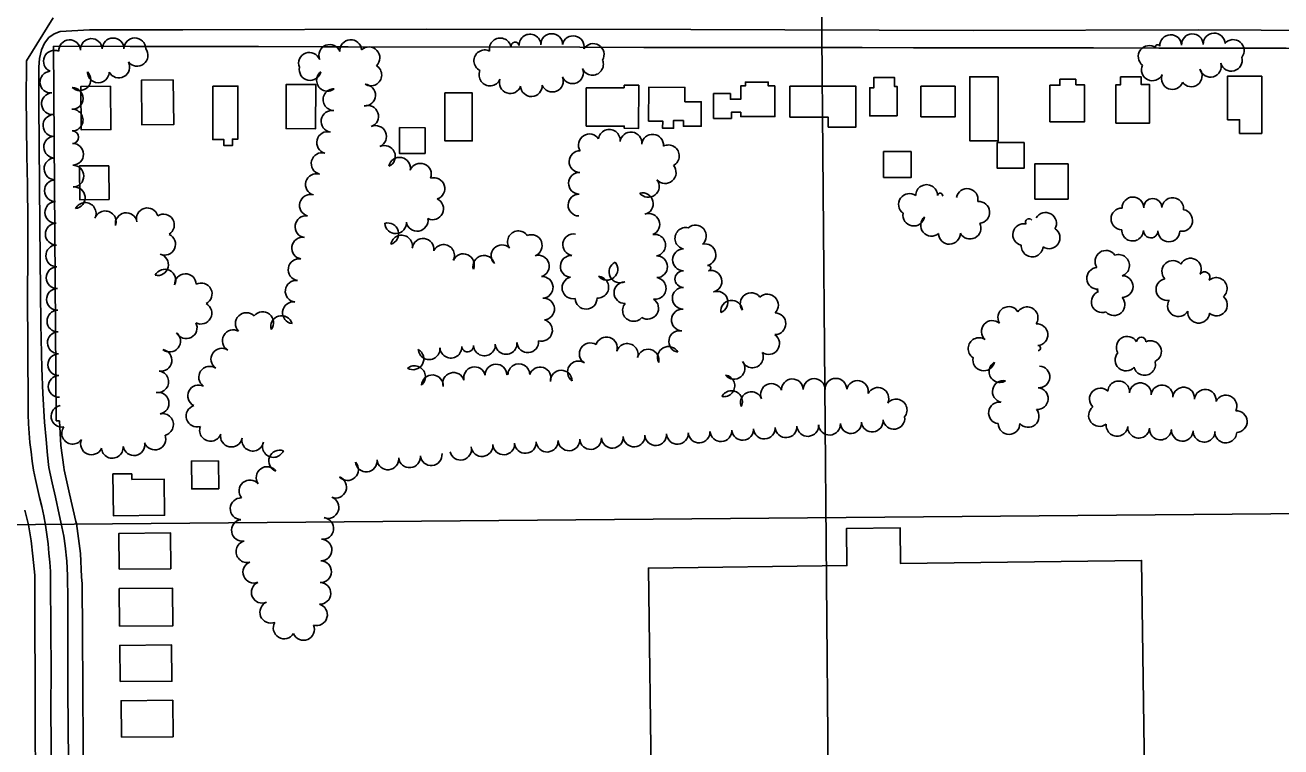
# Model space of a CAD drawing. Extents: x -2233 to 187241, y 4582 to 150524.
# Drawn here: x 116272 to 117426, y 57894 to 58558 of the extents above; entities that cross this region are included whole.
import ezdxf

# ---------------------------------------------------------------- set-up
doc = ezdxf.new("R2010")
doc.units = 0
for name, color, linetype in [('BLDG', 7, 'Continuous'), ('GE_X_CL_2000', 7, 'Continuous'), ('GRID', 7, 'Continuous'), ('ROAD', 7, 'Continuous'), ('RW_X_Fee_RW', 7, 'Continuous'), ('TREES', 7, 'Continuous')]:
    doc.layers.add(name, color=color, linetype=linetype)

msp = doc.modelspace()

# ---------------------------------------------------------------- linework, layer by layer
at = {"layer": 'BLDG'}
for points in [[(117073.7, 58474.3), (117073.7, 58501.4), (117071.2, 58501.4), (117071.2, 58509.8), (117052.3, 58509.8), (117052.3, 58500.2), (117048.5, 58500.2), (117048.5, 58474.3)], [(117166.7, 58510.4), (117166.7, 58451.4), (117140.4, 58451.5), (117140.4, 58510.4)], [(117274.8, 58467.8), (117274.8, 58503), (117279.1, 58503), (117279.1, 58510.2), (117298, 58510.2), (117298, 58503.2), (117305.7, 58503.2), (117305.7, 58467.7)], [(117408.9, 58510.9), (117408.9, 58458.3), (117388.5, 58458.3), (117388.5, 58470.8), (117377.5, 58470.8), (117377.5, 58511)], [(116350.8, 58501.8), (116351.1, 58461.7), (116323.8, 58461.5), (116323.5, 58501.5)], [(116408.4, 58507.5), (116408.8, 58466.3), (116379.5, 58466.1), (116379.1, 58507.2)], [(116444.7, 58501.8), (116444.7, 58452.6), (116454.9, 58452.6), (116454.9, 58447.1), (116462.7, 58447.1), (116462.7, 58453), (116467.7, 58453), (116467.7, 58501.8)], [(116539.3, 58503.3), (116539.2, 58462.6), (116512.1, 58462.7), (116512.2, 58503.3)], [(116822.8, 58500.1), (116822.8, 58502.5), (116836.2, 58502.5), (116836.1, 58462.9), (116822.8, 58463), (116822.8, 58465), (116788, 58465), (116788, 58500.1)], [(116845.3, 58469.5), (116858.2, 58469.5), (116858.1, 58463), (116868.2, 58463), (116868.2, 58470.2), (116877.3, 58470.1), (116877.3, 58464.8), (116893.6, 58464.8), (116893.6, 58487.3), (116878.6, 58487.3), (116878.6, 58500.6), (116845.4, 58500.7)], [(116961.3, 58501.9), (116955.3, 58501.9), (116955.3, 58505.4), (116934.2, 58505.4), (116934.2, 58501.9), (116929.9, 58501.9), (116929.9, 58489.7), (116920.5, 58489.7), (116920.5, 58494.9), (116905, 58494.9), (116905, 58472), (116921.3, 58472), (116921.3, 58477.7), (116930, 58477.7), (116930, 58473.7), (116961.3, 58473.7)], [(116975.2, 58501.7), (117035.8, 58501.6), (117035.8, 58464), (117010.3, 58464), (117010.3, 58473.1), (116975.2, 58473.2)], [(117095.5, 58473.4), (117127, 58473.4), (117127, 58501.6), (117095.6, 58501.6)], [(117237.9, 58503), (117237.9, 58508.1), (117223.3, 58508.1), (117223.3, 58502.6), (117214.1, 58502.6), (117214.1, 58468.9), (117245.9, 58468.8), (117245.9, 58503)], [(116658.1, 58495.5), (116658, 58451.4), (116683.1, 58451.4), (116683.2, 58495.5)], [(116639.8, 58439.7), (116639.8, 58463.5), (116616.4, 58463.6), (116616.4, 58439.7)], [(117086.7, 58441.6), (117086.7, 58417.7), (117061.3, 58417.7), (117061.3, 58441.6)], [(117190.6, 58449.8), (117190.6, 58426.3), (117165.6, 58426.3), (117165.6, 58449.8)], [(116349.1, 58428.5), (116349.4, 58397.6), (116322.4, 58397.3), (116322.1, 58428.3)], [(117230.8, 58430.3), (117230.8, 58397.8), (117200.4, 58397.8), (117200.4, 58430.3)], [(116449.9, 58157), (116450.1, 58131.5), (116425.3, 58131.3), (116425, 58156.8)], [(116370.2, 58145.2), (116370.3, 58140), (116400, 58140.2), (116400.3, 58107), (116353.3, 58106.6), (116352.9, 58145)], [(116847.9, 57846.1), (116955.9, 57847.6), (116956.5, 57800.1), (117301.9, 57804.7), (117298.4, 58065.5), (117076.9, 58062.6), (117076.4, 58095.5), (117027.1, 58094.8), (117027.6, 58060.8), (116845.1, 58058.4)], [(116358.7, 58057.4), (116406.1, 58057.8), (116405.8, 58090.8), (116358.4, 58090.4)], [(116359, 58004.9), (116407.8, 58005.3), (116407.5, 58040), (116358.7, 58039.6)], [(116359.5, 57954), (116407.1, 57954.4), (116406.8, 57987.8), (116359.2, 57987.4)], [(116360.7, 57902.9), (116408.1, 57903.3), (116407.8, 57936.9), (116360.4, 57936.5)]]:
    msp.add_lwpolyline(points, close=True, dxfattribs=at)
at = {"layer": 'GE_X_CL_2000'}
msp.add_lwpolyline([(116297.8, 58564.5), (116273.3, 58525.1), (116273.3, 58519.5), (116273, 58492.4), (116273.3, 58465.1), (116273.6, 58438), (116274.3, 58411), (116274.6, 58377.4), (116274.6, 58344.1), (116274.3, 58310.7), (116275, 58208.2), (116275, 58199.6), (116275.3, 58191), (116276, 58182.5), (116276.6, 58173.9), (116277.6, 58165.3), (116278.6, 58156.7), (116279.9, 58148.5), (116281.6, 58139.9), (116283.5, 58131.7), (116285.5, 58123.4), (116287.5, 58115.2), (116289.5, 58106.6), (116290.8, 58098), (116292.1, 58089.5), (116293.4, 58080.9), (116294.1, 58072.3), (116294.8, 58063.8), (116295.4, 58055.2), (116295.4, 58046.6), (116295.7, 58001.4), (116296.1, 57965.2), (116295.7, 57928.9), (116296.7, 57831.3)], dxfattribs=at)
at = {"layer": 'GRID'}
for p, q in [((116990.8, 60104.7), (117014.4, 57407)), ((120008.2, 58130.9), (115008.3, 58087.3))]:
    msp.add_line(p, q, dxfattribs=at)
at = {"layer": 'ROAD'}
for points in [[(116312.6, 57814.4), (116311.5, 57945.9), (116311.5, 58029), (116311.2, 58051.6), (116310.5, 58064.9), (116309.1, 58078.8), (116307.9, 58087.9), (116305.9, 58096.4), (116303.6, 58107.8), (116300.2, 58123.6), (116297.1, 58136.9), (116294, 58150.9), (116292.6, 58162.3), (116291.4, 58176.6), (116290.1, 58192.8), (116288.4, 58219), (116287.4, 58242.2), (116286.5, 58282.8), (116285.7, 58373.7), (116284.9, 58485.1), (116284.8, 58519.1), (116285.3, 58527.2), (116287.2, 58535.2), (116289.9, 58541.2), (116293.9, 58546.4), (116298.9, 58549.9), (116304.3, 58552.1), (116331.4, 58553.5), (116417.1, 58553.5)], [(116417.1, 58553.5), (116641.1, 58554), (116884, 58553.9), (117143.6, 58552.8), (117350.3, 58553.4), (117524.2, 58552.6)], [(116272, 58111.6), (116275.3, 58098.1), (116277.6, 58083.6), (116279.4, 58069.3), (116281, 58052), (116281.2, 58024.2), (116281.4, 57935.6), (116281.8, 57842.9), (116282.7, 57764.2), (116283, 57680.2), (116284.1, 57508.5), (116284.8, 57406.1), (116284.9, 57400.6)]]:
    msp.add_lwpolyline(points, dxfattribs=at)
at = {"layer": 'RW_X_Fee_RW'}
for p in [(116298.4, 58538.4), (116303.9, 58193.8)]:
    msp.add_line(p, (116300.8, 58193.9), dxfattribs=at)
for points in [[(116569, 58538), (116545.8, 58538), (116486.8, 58538.1), (116427.8, 58538.2), (116368.7, 58538.2), (116298.4, 58538.4)], [(116569, 58538), (116781.9, 58537.6), (116841, 58537.4), (116900, 58537.3), (116970.8, 58537.2), (117041.6, 58537.1), (117088.8, 58537), (117136.1, 58536.9)], [(117136.1, 58536.9), (117195.1, 58536.9), (117254.1, 58536.8), (117314.1, 58536.7), (117372.2, 58536.6), (117431.2, 58536.5), (117469.8, 58536.4)], [(116303.9, 58193.8), (116305, 58171.2), (116307.7, 58151.2), (116308.1, 58148.7), (116313.1, 58126.6)], [(116324.5, 58044), (116324.1, 58050.5), (116323.1, 58071.8), (116319.3, 58099.4), (116318.8, 58101.4), (116313.1, 58126.6)], [(116324.5, 58044), (116324.8, 57999), (116325.1, 57947.5), (116325.5, 57895.9), (116325.9, 57844.4), (116326.2, 57792.9), (116326.5, 57757.9)]]:
    msp.add_lwpolyline(points, dxfattribs=at)
at = {"layer": 'TREES'}
for centre, radius, start, end in [((116313.1, 58534.3), 10, 3.2019, 183.2019), ((116333.1, 58535.4), 10, 3.1945, 183.1945), ((116353, 58536), 9.97, 0.3099, 180.3099), ((116373, 58536.1), 10, 0.3099, 180.3099), ((116571.5, 58534.4), 10, 4.2697, 184.2697), ((116708.9, 58535.9), 10, 11.1245, 191.1245), ((116736.2, 58539.5), 10, 2.2212, 182.2212), ((116756.2, 58539.9), 10, 0.457, 180.457), ((116776, 58538), 10, 348.3986, 168.3986), ((117325.1, 58539), 10, 2.2223, 182.2223), ((117345.1, 58539.8), 10, 2.2223, 182.2223), ((117365.1, 58540.5), 10, 2.2223, 182.2223), ((117382.7, 58534.5), 10, 320.2741, 140.2741), ((116299.1, 58524.6), 10, 66.0671, 246.0671), ((116375.1, 58530.1), 10, 217.3347, 37.3347), ((116533.6, 58522.7), 10, 21.4159, 201.4159), ((116552.2, 58530), 10, 21.3621, 201.3621), ((116588.3, 58527.8), 10, 313.1342, 133.1342), ((116694.7, 58525), 10, 63.6356, 243.6356), ((116722.5, 58538.4), 3.77, 9.3883, 189.3883), ((116794.3, 58530.8), 10, 329.0705, 149.0705), ((117305.3, 58529), 10, 53.1861, 233.1861), ((117313.2, 58537.8), 2.07, 21.8539, 201.8539), ((116358.3, 58519.3), 10, 207.9121, 27.9121), ((116793.7, 58521.8), 10, 202.8842, 22.8842), ((117308.3, 58516.7), 10, 154.0851, 334.0851), ((117361.6, 58520), 10, 196.3677, 16.3677), ((117380.8, 58525.5), 10, 195.554, 15.554), ((116295.8, 58505.4), 10, 94.4595, 274.4595), ((116322.5, 58507.7), 10, 225.9834, 45.9834), ((116339.4, 58514.8), 10, 179.2979, 359.2979), ((116534.1, 58517), 10, 168.1755, 348.1755), ((116550.1, 58507.1), 10, 128.5185, 308.5185), ((116589.9, 58512), 10, 238.5878, 58.5878), ((116699.4, 58512), 10, 156.3527, 336.3527), ((116756.8, 58506.4), 10, 202.1098, 22.1098), ((116775.3, 58514), 10, 202.8841, 22.8841), ((117326.6, 58508.7), 10, 159.1528, 339.1528), ((117344, 58511.2), 10, 216.7198, 36.7198), ((116315.4, 58490.5), 10, 269.1829, 89.1829), ((116556.1, 58489.3), 10, 88.663, 268.663), ((116584.2, 58493.4), 10, 267.1354, 87.1354), ((116718.1, 58504.9), 10, 161.6973, 341.6973), ((116737.5, 58502.2), 10, 182.4676, 2.4676), ((116297.3, 58485.5), 10, 94.4595, 274.4595), ((116298.6, 58465.5), 10, 92.7537, 272.7537), ((116315.4, 58470.5), 10, 270.8071, 90.8071), ((116554.3, 58469.4), 10, 81.0655, 261.0655), ((116587, 58474), 10, 289.0655, 109.0655), ((116594.3, 58455.4), 10, 293.6306, 113.6306), ((116299.3, 58445.6), 10, 91.0933, 271.0933), ((116315.6, 58454.7), 5.77, 270.7537, 90.7537), ((116550.2, 58449.8), 10, 75.4732, 255.4732), ((116790.8, 58447.7), 10, 32.7117, 212.7117), ((116809.1, 58451.9), 10, 353.0961, 173.0961), ((116829, 58449.5), 10, 353.0975, 173.0975), ((116848.9, 58447.4), 10, 354.7884, 174.7884), ((116315.8, 58439), 10, 270.7537, 90.7537), ((116545.2, 58430.5), 10, 75.3156, 255.3156), ((116602.4, 58437.1), 10, 294.507, 114.507), ((116782.2, 58432.3), 10, 88.7539, 268.7539), ((116863.4, 58437.6), 10, 297.412, 117.412), ((116299.6, 58425.6), 10, 91.0933, 271.0933), ((116316.1, 58419), 10, 270.7537, 90.7537), ((116616.4, 58426.2), 10, 349.4064, 169.4064), ((116635.5, 58420.7), 10, 338.4074, 158.4074), ((116860.5, 58422.2), 10, 220.7732, 40.7732), ((116539.9, 58411.2), 10, 73.7318, 253.7318), ((116647.9, 58407.5), 10, 287.8679, 107.8679), ((116781.7, 58412.3), 10, 88.7539, 268.7539), ((116300, 58405.6), 10, 91.0933, 271.0933), ((116317.3, 58399), 10, 276.332, 96.332), ((116845, 58409.5), 10, 218.0095, 38.0095), ((117100.8, 58401.1), 10, 0.241, 180.241), ((117138, 58397.5), 10, 349.3223, 169.3223), ((116300.4, 58385.6), 10, 91.0933, 271.0933), ((116327.4, 58384.6), 10, 333.5476, 153.5476), ((116534.4, 58392), 10, 74.7514, 254.7514), ((116646.7, 58388.9), 10, 244.6813, 64.6813), ((116781.3, 58392.3), 10, 88.7539, 268.7539), ((116839.5, 58393.6), 10, 283.5105, 103.5105), ((117085, 58392.9), 10, 54.1643, 234.1643), ((117113.2, 58400.9), 2.36, 354.1337, 174.1337), ((117148.7, 58385.6), 10, 274.8901, 94.8901), ((117290.4, 58389.7), 10, 0.8395, 180.8395), ((117308.7, 58390), 8.31, 0.8395, 180.8395), ((117327, 58389.1), 10, 354.1558, 174.1558), ((116345.8, 58376.9), 10, 340.7553, 160.7553), ((116365.1, 58375.2), 10, 9.4579, 189.4579), ((116384.5, 58379.7), 10, 16.3119, 196.3119), ((116399.3, 58374), 10, 301.3224, 121.3224), ((116530.3, 58372.4), 10, 81.4749, 261.4749), ((116845.5, 58374.6), 10, 291.6957, 111.6957), ((117089, 58383.1), 10, 170.2399, 350.2399), ((117210.1, 58375.5), 10, 330.1389, 150.1389), ((117280.3, 58379.6), 10, 89.0952, 269.0952), ((117335.2, 58378.2), 10, 259.8949, 79.8949), ((116300.8, 58365.6), 10, 91.0933, 271.0933), ((116612.7, 58376.1), 10, 183.1281, 3.1281), ((116605.5, 58365.9), 10, 286.3145, 106.3145), ((116632.5, 58378.3), 10, 189.3845, 9.3845), ((116879.5, 58361.7), 10, 76.7889, 256.7889), ((116888.3, 58363.9), 10, 310.6295, 130.6295), ((117105.3, 58373.8), 10, 130.4713, 310.4713), ((117140.7, 58371.1), 10, 207.3914, 27.3914), ((117190, 58365.2), 10, 77.4059, 257.4059), ((117194.8, 58376.7), 3.11, 31.9703, 211.9703), ((116400.4, 58356.3), 10, 245.6643, 65.6643), ((116527.2, 58352.7), 10, 80.7469, 260.7469), ((116618.2, 58354.6), 10, 350.0302, 170.0302), ((116638, 58351.6), 10, 352.928, 172.928), ((116725.6, 58358.6), 10, 35.2495, 215.2495), ((116737.4, 58355.1), 10, 291.4026, 111.4026), ((116776.4, 58355.8), 10, 80.094, 260.094), ((116778.1, 58365.6), 0.00506, 80.0907, 260.0907), ((116850.8, 58355.4), 10, 279.3914, 99.3914), ((117121.8, 58366.3), 10, 180.8115, 0.8115), ((117213.3, 58362.2), 10, 236.5982, 56.5982), ((117290.1, 58369.3), 10, 178.4673, 358.4673), ((117306.8, 58368.8), 6.67, 178.4673, 358.4673), ((117323.4, 58368.5), 10, 179.1398, 359.1398), ((116301.2, 58345.6), 10, 91.0933, 271.0933), ((116656.8, 58346), 10, 333.5892, 153.5892), ((116710.5, 58345.7), 10, 45.7462, 225.7462), ((116877.2, 58342), 10, 89.988, 269.988), ((116897.1, 58346.6), 10, 282.9985, 102.9985), ((117197.8, 58354.7), 10, 175.2748, 355.2748), ((117265.6, 58340.6), 10, 34.6676, 214.6676), ((116393.9, 58337.5), 10, 256.5207, 76.5207), ((116524, 58332.9), 10, 80.7471, 260.7471), ((116675, 58337.5), 10, 336.4429, 156.4429), ((116693.8, 58336), 10, 14.5541, 194.5541), ((116743.9, 58336.2), 10, 286.5176, 106.5176), ((116774.1, 58335.9), 10, 86.5132, 266.5132), ((116806.9, 58333.3), 10, 220.3437, 40.3437), ((116818.9, 58330.8), 10, 116.5111, 296.5111), ((116852.6, 58335.6), 10, 271.0765, 91.0765), ((116899.9, 58334.4), 2.49, 282.5811, 102.5812), ((117277.2, 58336.8), 10, 289.7249, 109.7249), ((117327.1, 58331.3), 10, 42.7334, 222.7334), ((117343.3, 58333.4), 10, 331.809, 151.809), ((116301.6, 58325.6), 10, 91.0933, 271.0933), ((116400.6, 58323.3), 10, 333.6838, 153.6838), ((116419.5, 58319.2), 10, 1.9202, 181.9202), ((116747.4, 58316.6), 10, 273.651, 93.651), ((116775.7, 58316.2), 10, 102.6366, 282.6366), ((116798.5, 58316.8), 10, 266.0728, 86.0728), ((116851.3, 58315.7), 10, 261.4086, 81.4086), ((116877.2, 58324.3), 7.69, 89.988, 269.988), ((116902.6, 58322.2), 10, 282.5812, 102.5812), ((117258, 58324.9), 10, 93.5464, 273.5464), ((117280.5, 58317.4), 10, 269.7128, 89.7128), ((117321.7, 58314.7), 10, 101.2872, 281.2872), ((117356.2, 58325.9), 4.99, 326.2812, 146.2812), ((117367, 58315.6), 10, 311.5664, 131.5664), ((116301.9, 58305.6), 10, 91.0933, 271.0933), ((116434, 58310.6), 10, 296.8207, 116.8207), ((116521.3, 58313.1), 10, 83.4292, 263.4292), ((116823.5, 58311.8), 10, 90.834, 270.834), ((116877.1, 58306.6), 10, 89.1329, 269.1329), ((116908.2, 58303), 10, 289.8925, 109.8925), ((117258.7, 58313.9), 1.04, 96.0109, 276.0109), ((116433.8, 58292.9), 10, 241.8159, 61.8159), ((116518.8, 58293.3), 10, 82.596, 262.596), ((116748.7, 58296.7), 10, 274.0956, 94.0956), ((116787.9, 58306.6), 10, 181.1204, 1.1204), ((116831.4, 58295.4), 10, 140.0509, 320.0509), ((116844.4, 58297.4), 10, 237.2532, 57.2532), ((116921.5, 58294.7), 10, 6.1751, 186.1751), ((116939.5, 58301.7), 10, 36.1126, 216.1126), ((116954.5, 58300.4), 10, 313.8932, 133.8932), ((117262.2, 58303.4), 10, 109.8341, 289.8341), ((117273, 58300.7), 10, 222.0166, 42.0166), ((117332.3, 58299.8), 10, 149.3872, 329.3872), ((117367.2, 58300.5), 10, 230.0139, 50.0139), ((116302.3, 58285.6), 10, 91.0933, 271.0933), ((116475.5, 58283.3), 10, 44.7389, 224.7389), ((116490.5, 58284.2), 10, 321.4318, 141.4318), ((116507.9, 58280.6), 10, 15.7954, 195.7954), ((116876.3, 58286.6), 10, 86.3342, 266.3342), ((116961.4, 58283.2), 10, 269.7768, 89.7768), ((117176.3, 58288.9), 10, 32.1343, 212.1343), ((117193.1, 58288.7), 10, 326.3288, 146.3288), ((117350.8, 58293.8), 10, 174.5313, 354.5313), ((116420.2, 58279.5), 10, 207.0095, 27.0095), ((116746.8, 58277.1), 10, 254.762, 74.762), ((117161.2, 58276.1), 10, 48.4185, 228.4185), ((117202.2, 58273.1), 10, 274.7071, 94.7071), ((116302.7, 58265.6), 10, 91.0933, 271.0933), ((116405, 58267.2), 10, 230.8361, 50.8361), ((116463.5, 58267.6), 10, 60.5773, 240.5773), ((116734.2, 58266.6), 10, 184.598, 4.598), ((116806.5, 58261), 10, 342.4425, 162.4425), ((116873.9, 58266.8), 10, 79.9517, 259.9517), ((116955.6, 58265), 10, 234.4683, 54.4683), ((117149, 58260.3), 10, 56.431, 236.431), ((117285.2, 58261.6), 10, 30.6383, 210.6383), ((117298.1, 58266.7), 4.28, 359.5902, 179.5902), ((117306.6, 58257.6), 10, 294.7992, 114.7992), ((116303.1, 58245.6), 10, 91.0933, 271.0933), ((116397.1, 58249.6), 10, 260.8111, 80.8111), ((116453, 58250.6), 10, 55.9097, 235.9097), ((116628.6, 58250.9), 10, 240.323, 60.323), ((116643.5, 58260.2), 10, 183.9477, 3.9477), ((116663.5, 58261.6), 10, 183.9477, 3.9477), ((116678.9, 58262.7), 5.47, 183.9477, 3.9477), ((116694.3, 58263.7), 10, 183.9477, 3.9477), ((116714.3, 58265.1), 10, 183.9477, 3.9477), ((116791.6, 58255.6), 10, 57.6763, 237.6763), ((116825.6, 58255), 10, 342.5064, 162.5064), ((116844.8, 58249.7), 10, 346.7193, 166.7193), ((116863.4, 58252.2), 10, 28.4926, 208.4926), ((116940.7, 58252.7), 10, 204.7449, 24.7449), ((117203.2, 58260.8), 2.37, 274.6459, 94.6459), ((117284.1, 58249.8), 10, 138.0735, 318.0735), ((116441.8, 58234), 10, 55.9349, 235.9349), ((116630.1, 58234.5), 10, 309.9686, 129.9686), ((116705, 58236), 10, 1.251, 181.251), ((116726, 58236.3), 10, 0.6328, 180.6328), ((116780.7, 58238.9), 10, 55.8129, 235.8129), ((116923.8, 58242.2), 10, 218.8465, 38.8465), ((117153.3, 58249.9), 10, 167.9359, 347.9359), ((117168.2, 58239.2), 10, 121.1468, 301.1468), ((117204, 58234.3), 10, 266.3791, 86.3791), ((117301.1, 58245.8), 10, 195.4829, 15.4829), ((116303.5, 58225.6), 10, 91.0933, 271.0933), ((116394, 58229.8), 10, 261.7467, 81.7467), ((116646.5, 58226.1), 10, 355.8132, 175.8132), ((116666, 58228.3), 10, 17.0981, 197.0981), ((116685.3, 58233.5), 10, 12.9877, 192.9877), ((116715.5, 58236.2), 0.505, 0.6328, 180.6328), ((116745.5, 58233.3), 10, 341.7919, 161.7919), ((116765, 58230.4), 10, 1.248, 181.248), ((116914.4, 58226.1), 10, 260.3736, 80.3737), ((116977.4, 58222.4), 10, 1.9981, 181.9981), ((116997.4, 58222.8), 10, 0.2651, 180.2651), ((117017.4, 58222.9), 10, 0.2316, 180.2316), ((116431.7, 58216.8), 10, 63.4445, 243.4445), ((116921.5, 58211.6), 10, 332.4007, 152.4007), ((116939.7, 58210.6), 10, 21.2655, 201.2655), ((116958.2, 58218.1), 10, 23.0853, 203.0853), ((117037.2, 58220.9), 10, 348.3646, 168.3646), ((117056, 58214.5), 10, 334.0443, 154.0443), ((117171.3, 58220.9), 10, 77.703, 257.703), ((117202.5, 58214.3), 10, 265.57, 85.57), ((117260.5, 58214), 10, 46.611, 226.611), ((117277.3, 58220.5), 10, 355.6576, 175.6576), ((117297.2, 58218.8), 10, 354.2986, 174.2986), ((117317.1, 58216.8), 10, 354.2986, 174.2986), ((117337, 58214.8), 10, 354.2986, 174.2986), ((117356.9, 58212.8), 10, 354.2986, 174.2986), ((116394.4, 58210.1), 10, 280.3454, 100.3454), ((117072.8, 58203.9), 10, 321.0828, 141.0828), ((117167.8, 58201.2), 10, 82.3201, 262.3201), ((117375.9, 58207.5), 10, 334.3278, 154.3278), ((116306.1, 58198.1), 10, 99.3506, 279.3506), ((116304.4, 58208), 0.00323, 99.3318, 279.3318), ((116398.5, 58190.5), 10, 283.1223, 103.1223), ((116430.2, 58198.3), 10, 107.2584, 287.2584), ((117070.7, 58196.2), 10, 188.0342, 8.0342), ((117194.1, 58197.9), 10, 220.0242, 40.0242), ((117259.7, 58198.8), 10, 127.847, 307.847), ((117385.4, 58193.2), 10, 272.6407, 92.6407), ((116315.9, 58182.5), 10, 144.822, 324.822), ((116442.6, 58185.2), 10, 159.3534, 339.3534), ((116931.7, 58186), 10, 183.4513, 3.4513), ((116951.6, 58187.2), 10, 183.4513, 3.4513), ((116971.6, 58188.4), 10, 183.4513, 3.4513), ((116991.6, 58189.6), 10, 183.4513, 3.4513), ((117011.5, 58190.8), 10, 183.4513, 3.4513), ((117031.2, 58192), 9.71, 183.4513, 3.4513), ((117050.8, 58193.7), 10, 186.3588, 6.3588), ((117176.5, 58191.4), 10, 180.5945, 0.5945), ((117275.8, 58189.8), 10, 173.6923, 353.6923), ((117295.7, 58188), 10, 175.4863, 355.4863), ((117315.7, 58186.4), 10, 175.4863, 355.4863), ((116333.2, 58172.7), 10, 156.5506, 336.5506), ((116391.4, 58177.2), 10, 200.7878, 20.7878), ((116461.7, 58179.9), 10, 169.3231, 349.3231), ((116481.4, 58176.1), 10, 169.2696, 349.2696), ((116732, 58174), 10, 183.4513, 3.4513), ((116752, 58175.2), 10, 183.4513, 3.4513), ((116772, 58176.4), 10, 183.4513, 3.4513), ((116791.9, 58177.6), 10, 183.4513, 3.4513), ((116811.9, 58178.8), 10, 183.4513, 3.4513), ((116831.9, 58180), 10, 183.4513, 3.4513), ((116851.8, 58181.2), 10, 183.4513, 3.4513), ((116871.8, 58182.4), 10, 183.4513, 3.4513), ((116891.7, 58183.6), 10, 183.4513, 3.4513), ((116911.7, 58184.8), 10, 183.4513, 3.4513), ((117325.8, 58185.6), 0.128, 177.5551, 357.5551), ((117335.9, 58185.2), 10, 177.5551, 357.5551), ((117355.9, 58184.3), 10, 177.7527, 357.7527), ((117375.8, 58183.6), 10, 177.7527, 357.7527), ((116352.3, 58169.5), 10, 184.444, 4.444), ((116372.2, 58172), 10, 189.7062, 9.7062), ((116500.4, 58170.3), 10, 156.6943, 336.6943), ((116506.1, 58157), 10, 69.7312, 249.7312), ((116645.4, 58162.8), 10, 185.7053, 5.7053), ((116672.5, 58167.8), 10, 193.2537, 13.2537), ((116692.1, 58171.1), 10, 185.7782, 5.7782), ((116712.1, 58172.7), 10, 183.4513, 3.4513), ((116494.6, 58141.7), 10, 36.0139, 216.0139), ((116568.5, 58149), 10, 223.0831, 43.0831), ((116585.7, 58156.9), 10, 185.7053, 5.7053), ((116605.6, 58158.9), 10, 185.7053, 5.7053), ((116625.5, 58160.8), 10, 185.7053, 5.7053), ((116557.6, 58132.9), 10, 249.1842, 69.1842), ((116478.8, 58129.4), 10, 39.9598, 219.9598), ((116470.7, 58113), 10, 87.5426, 267.5426), ((116550.5, 58114.2), 10, 249.3345, 69.3345), ((116471.9, 58093.1), 10, 99.0107, 279.0107), ((116545.8, 58094.9), 10, 262.7838, 82.7838), ((116476.1, 58073.6), 10, 105.3125, 285.3125), ((116544.2, 58075.1), 9.89, 268.4638, 88.4638), ((116482.4, 58054.7), 10, 111.6355, 291.6355), ((116543.7, 58055.2), 10, 268.4638, 88.4638), ((116490.1, 58036.2), 10, 113.7529, 293.7529), ((116543.1, 58035.2), 10, 268.0523, 88.0523), ((116497.9, 58017.8), 10, 112.1158, 292.1158), ((116540, 58015.6), 10, 254.2785, 74.2785), ((116510.3, 58003.4), 10, 149.2251, 329.2251), ((116528.1, 58002.1), 10, 202.4342, 22.4342)]:
    msp.add_arc(centre, radius, start, end, dxfattribs=at)

doc.saveas('drawing.dxf')
